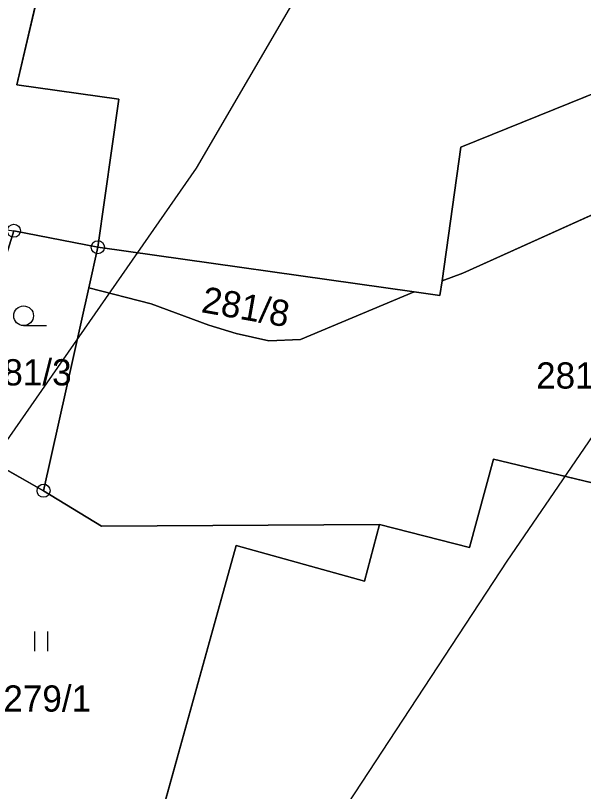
# Model space of a CAD drawing. Extents: x -706130 to -698555, y -971544 to -967260.
# Drawn here: x -704281.7 to -704238.4, y -970252.4 to -970193.2 of the extents above; entities that cross this region are included whole.
import ezdxf

# ---------------------------------------------------------------- set-up
doc = ezdxf.new("R2010")
doc.units = 0
for name, color, linetype in [('BPEJ I-II trida ochrany S', 7, 'Continuous'), ('Docházková izochrona - BUS S', 7, 'Continuous'), ('Docházková izochrona - VLAK N', 7, 'Continuous'), ('Hranice intravilán', 7, 'Continuous'), ('KN_Hranice_parcel', 7, 'Continuous'), ('KN_Parcelni cisla', 7, 'Continuous'), ('KN_Polygon parcely', 7, 'Continuous'), ('KN_POZEMKY_13_ZASTAVENA PLOCHA', 7, 'Continuous'), ('KN_POZEMKY_14_OSTATNI PLOCHA', 7, 'Continuous'), ('KN_POZEMKY_5_ZAHRADA', 7, 'Continuous'), ('KN_POZEMKY_7_TTP', 7, 'Continuous'), ('KN_VYUZITI_23_ostatni plocha_manipulacni plocha', 7, 'Continuous'), ('KN_VYUZITI_26_ostatni plocha_jina plocha', 7, 'Continuous'), ('KN_Značky bodu BP', 7, 'Continuous'), ('KN_Značky kultur', 7, 'Continuous'), ('Plochy N_P ŠRAFY', 7, 'Continuous'), ('Plochy smíšené obytné venkovské N', 7, 'Continuous'), ('Plochy smíšené obytné venkovské S', 7, 'Continuous'), ('Plochy zmen_ zastavitelne plochy', 7, 'Continuous'), ('Plochy zmen_ zastavitelne plochy_ZAKL', 7, 'Continuous'), ('Regulační bloky zastavitelné N', 7, 'Continuous'), ('Regulační bloky zastavěné S', 7, 'Continuous'), ('VÝŠKOPIS_vrstevnice hlavní', 7, 'Continuous'), ('Zastavene uzemi N', 7, 'Continuous'), ('Zastavene uzemi plochy N', 7, 'Continuous'), ('Zábory hodnocené - plochy', 7, 'Continuous'), ('Zábory hodnocené - prevzate z UPO I a II tridy ochrany ZPF', 7, 'Continuous')]:
    doc.layers.add(name, color=color, linetype=linetype)

msp = doc.modelspace()

# ---------------------------------------------------------------- linework, layer by layer
at = {"layer": 'BPEJ I-II trida ochrany S'}
for p, q in [((-704281.59, -970198.52), (-704278.71, -970186.28)), ((-704273.81, -970199.62), (-704281.59, -970198.52)), ((-704275.41, -970210.91), (-704273.81, -970199.62)), ((-704276.1, -970214), (-704275.41, -970210.91)), ((-704279.54, -970229.48), (-704276.1, -970214)), ((-704275.12, -970232.18), (-704279.54, -970229.48)), ((-704253.93, -970232.06), (-704275.12, -970232.18)), ((-704255.07, -970236.39), (-704253.93, -970232.06)), ((-704270.99, -970255.73), (-704264.87, -970233.67)), ((-704264.87, -970233.67), (-704255.07, -970236.39))]:
    msp.add_line(p, q, dxfattribs=at)
at = {"layer": 'Docházková izochrona - BUS S'}
msp.add_arc((-704361.829, -969946.93), 400, 155.51821, 17.33949, dxfattribs=at)
at = {"layer": 'Docházková izochrona - VLAK N'}
msp.add_circle((-704165.451, -969778.767), 800, dxfattribs=at)
at = {"layer": 'Hranice intravilán'}
msp.add_lwpolyline([(-704230.21, -970196.19), (-704247.74, -970203.29), (-704249.17, -970213.48), (-704249.33, -970214.59), (-704251.29, -970214.31), (-704275.41, -970210.91), (-704276.1, -970214), (-704279.54, -970229.48), (-704275.12, -970232.18), (-704253.93, -970232.06), (-704247.07, -970233.82), (-704245.25, -970227.07), (-704220.35, -970233.05)], dxfattribs=at)
at = {"layer": 'KN_Hranice_parcel'}
for p, q in [((-704275.41, -970210.91), (-704281.8, -970209.65)), ((-704276.1, -970214), (-704275.41, -970210.91)), ((-704275.41, -970210.91), (-704251.29, -970214.31)), ((-704247.58, -970212.89), (-704249.17, -970213.48)), ((-704276.1, -970214), (-704279.54, -970229.48)), ((-704271.35, -970215.23), (-704276.1, -970214)), ((-704251.29, -970214.31), (-704259.96, -970217.96)), ((-704279.54, -970229.48), (-704286.71, -970225.41))]:
    msp.add_line(p, q, dxfattribs=at)
for points in [[(-704289.51, -970183.29), (-704278.71, -970186.28), (-704281.59, -970198.52), (-704273.81, -970199.62), (-704275.41, -970210.91)], [(-704249.17, -970213.48), (-704247.74, -970203.29), (-704230.21, -970196.19)], [(-704225.82, -970206.83), (-704231.09, -970205.43), (-704247.58, -970212.89)], [(-704251.29, -970214.31), (-704249.33, -970214.59), (-704249.17, -970213.48)], [(-704259.96, -970217.96), (-704262.38, -970218.04), (-704264.85, -970217.5), (-704266.94, -970216.85), (-704271.35, -970215.23)], [(-704253.93, -970232.06), (-704247.07, -970233.82), (-704245.25, -970227.07), (-704220.35, -970233.05), (-704222.21, -970240.03)], [(-704253.93, -970232.06), (-704275.12, -970232.18), (-704279.54, -970229.48)], [(-704270.99, -970255.73), (-704264.87, -970233.67), (-704255.07, -970236.39), (-704253.93, -970232.06)]]:
    msp.add_lwpolyline(points, dxfattribs=at)
at = {"layer": 'KN_Polygon parcely'}
for points in [[(-704289.51, -970183.29), (-704295.97, -970207.7), (-704281.8, -970209.65), (-704275.41, -970210.91), (-704273.81, -970199.62), (-704281.59, -970198.52), (-704278.71, -970186.28)], [(-704249.17, -970213.48), (-704247.58, -970212.89), (-704231.09, -970205.43), (-704225.82, -970206.83), (-704218.26, -970209.31), (-704212.19, -970196.47), (-704230.21, -970196.19), (-704247.74, -970203.29)], [(-704253.93, -970232.06), (-704247.07, -970233.82), (-704245.25, -970227.07), (-704220.35, -970233.05), (-704222.21, -970240.03), (-704218.36, -970240.93), (-704202.88, -970243.07), (-704221.58, -970216.34), (-704218.26, -970209.31), (-704225.82, -970206.83), (-704231.09, -970205.43), (-704247.58, -970212.89), (-704249.17, -970213.48), (-704249.33, -970214.59), (-704251.29, -970214.31), (-704259.96, -970217.96), (-704262.38, -970218.04), (-704264.85, -970217.5), (-704266.94, -970216.85), (-704271.35, -970215.23), (-704276.1, -970214), (-704279.54, -970229.48), (-704275.12, -970232.18)], [(-704275.41, -970210.91), (-704281.8, -970209.65), (-704286.71, -970225.41), (-704279.54, -970229.48), (-704276.1, -970214)], [(-704275.41, -970210.91), (-704276.1, -970214), (-704271.35, -970215.23), (-704266.94, -970216.85), (-704264.85, -970217.5), (-704262.38, -970218.04), (-704259.96, -970217.96), (-704251.29, -970214.31)], [(-704255.07, -970236.39), (-704253.93, -970232.06), (-704275.12, -970232.18), (-704279.54, -970229.48), (-704286.71, -970225.41), (-704294.48, -970248.59), (-704290.77, -970255.89), (-704284.35, -970261.07), (-704272.58, -970261.48), (-704270.99, -970255.73), (-704264.87, -970233.67)]]:
    msp.add_lwpolyline(points, close=True, dxfattribs=at)
for points in [[(-704278.71, -970186.28), (-704281.59, -970198.52), (-704273.81, -970199.62), (-704275.41, -970210.91), (-704251.29, -970214.31), (-704249.33, -970214.59), (-704249.17, -970213.48), (-704247.74, -970203.29), (-704230.21, -970196.19), (-704229.48, -970192.46)], [(-704220.35, -970233.05), (-704245.25, -970227.07), (-704247.07, -970233.82), (-704253.93, -970232.06), (-704255.07, -970236.39), (-704264.87, -970233.67), (-704270.99, -970255.73), (-704261.19, -970258.44), (-704258.68, -970260.23), (-704259.77, -970263.46), (-704244.89, -970266.42), (-704246.98, -970274.18), (-704251.4, -970273.29), (-704253.49, -970280.57), (-704266.41, -970278.02), (-704263.93, -970315.92), (-704273.85, -970327.8), (-704267.89, -970328.65), (-704254.81, -970330.48), (-704222.85, -970301.46)]]:
    msp.add_lwpolyline(points, dxfattribs=at)
at = {"layer": 'KN_POZEMKY_13_ZASTAVENA PLOCHA'}
for p, q in [((-704281.59, -970198.52), (-704278.71, -970186.28)), ((-704230.21, -970196.19), (-704247.74, -970203.29)), ((-704273.81, -970199.62), (-704281.59, -970198.52)), ((-704275.41, -970210.91), (-704273.81, -970199.62)), ((-704247.74, -970203.29), (-704249.17, -970213.48)), ((-704251.29, -970214.31), (-704275.41, -970210.91)), ((-704249.17, -970213.48), (-704249.33, -970214.59)), ((-704249.33, -970214.59), (-704251.29, -970214.31))]:
    msp.add_line(p, q, dxfattribs=at)
at = {"layer": 'KN_POZEMKY_14_OSTATNI PLOCHA'}
for p, q in [((-704247.74, -970203.29), (-704230.21, -970196.19)), ((-704249.17, -970213.48), (-704247.74, -970203.29)), ((-704247.58, -970212.89), (-704231.09, -970205.43)), ((-704231.09, -970205.43), (-704247.58, -970212.89)), ((-704276.1, -970214), (-704275.41, -970210.91)), ((-704275.41, -970210.91), (-704251.29, -970214.31)), ((-704249.17, -970213.48), (-704247.58, -970212.89)), ((-704247.58, -970212.89), (-704249.17, -970213.48)), ((-704249.33, -970214.59), (-704249.17, -970213.48)), ((-704279.54, -970229.48), (-704276.1, -970214)), ((-704276.1, -970214), (-704271.35, -970215.23)), ((-704271.35, -970215.23), (-704276.1, -970214)), ((-704259.96, -970217.96), (-704251.29, -970214.31)), ((-704251.29, -970214.31), (-704259.96, -970217.96)), ((-704251.29, -970214.31), (-704249.33, -970214.59)), ((-704271.35, -970215.23), (-704266.94, -970216.85)), ((-704266.94, -970216.85), (-704271.35, -970215.23)), ((-704266.94, -970216.85), (-704264.85, -970217.5)), ((-704264.85, -970217.5), (-704266.94, -970216.85)), ((-704264.85, -970217.5), (-704262.38, -970218.04)), ((-704262.38, -970218.04), (-704264.85, -970217.5)), ((-704262.38, -970218.04), (-704259.96, -970217.96)), ((-704259.96, -970217.96), (-704262.38, -970218.04)), ((-704247.07, -970233.82), (-704245.25, -970227.07)), ((-704245.25, -970227.07), (-704247.07, -970233.82)), ((-704245.25, -970227.07), (-704220.35, -970233.05)), ((-704220.35, -970233.05), (-704245.25, -970227.07)), ((-704275.12, -970232.18), (-704279.54, -970229.48)), ((-704253.93, -970232.06), (-704275.12, -970232.18)), ((-704255.07, -970236.39), (-704253.93, -970232.06)), ((-704253.93, -970232.06), (-704247.07, -970233.82)), ((-704247.07, -970233.82), (-704253.93, -970232.06)), ((-704270.99, -970255.73), (-704264.87, -970233.67)), ((-704264.87, -970233.67), (-704255.07, -970236.39))]:
    msp.add_line(p, q, dxfattribs=at)
at = {"layer": 'KN_POZEMKY_5_ZAHRADA'}
for p, q in [((-704278.71, -970186.28), (-704281.59, -970198.52)), ((-704281.59, -970198.52), (-704273.81, -970199.62)), ((-704273.81, -970199.62), (-704275.41, -970210.91)), ((-704275.41, -970210.91), (-704281.8, -970209.65)), ((-704281.8, -970209.65), (-704275.41, -970210.91)), ((-704275.41, -970210.91), (-704276.1, -970214)), ((-704276.1, -970214), (-704279.54, -970229.48)), ((-704279.54, -970229.48), (-704286.71, -970225.41))]:
    msp.add_line(p, q, dxfattribs=at)
at = {"layer": 'KN_POZEMKY_7_TTP'}
for p, q in [((-704286.71, -970225.41), (-704279.54, -970229.48)), ((-704279.54, -970229.48), (-704275.12, -970232.18)), ((-704275.12, -970232.18), (-704253.93, -970232.06)), ((-704253.93, -970232.06), (-704255.07, -970236.39)), ((-704264.87, -970233.67), (-704270.99, -970255.73)), ((-704255.07, -970236.39), (-704264.87, -970233.67))]:
    msp.add_line(p, q, dxfattribs=at)
at = {"layer": 'KN_VYUZITI_23_ostatni plocha_manipulacni plocha'}
for p, q in [((-704247.74, -970203.29), (-704230.21, -970196.19)), ((-704249.17, -970213.48), (-704247.74, -970203.29)), ((-704247.58, -970212.89), (-704231.09, -970205.43)), ((-704231.09, -970205.43), (-704247.58, -970212.89)), ((-704276.1, -970214), (-704275.41, -970210.91)), ((-704275.41, -970210.91), (-704251.29, -970214.31)), ((-704249.17, -970213.48), (-704247.58, -970212.89)), ((-704247.58, -970212.89), (-704249.17, -970213.48)), ((-704249.33, -970214.59), (-704249.17, -970213.48)), ((-704279.54, -970229.48), (-704276.1, -970214)), ((-704276.1, -970214), (-704271.35, -970215.23)), ((-704271.35, -970215.23), (-704276.1, -970214)), ((-704259.96, -970217.96), (-704251.29, -970214.31)), ((-704251.29, -970214.31), (-704259.96, -970217.96)), ((-704251.29, -970214.31), (-704249.33, -970214.59)), ((-704271.35, -970215.23), (-704266.94, -970216.85)), ((-704266.94, -970216.85), (-704271.35, -970215.23)), ((-704266.94, -970216.85), (-704264.85, -970217.5)), ((-704264.85, -970217.5), (-704266.94, -970216.85)), ((-704264.85, -970217.5), (-704262.38, -970218.04)), ((-704262.38, -970218.04), (-704264.85, -970217.5)), ((-704262.38, -970218.04), (-704259.96, -970217.96)), ((-704259.96, -970217.96), (-704262.38, -970218.04)), ((-704245.25, -970227.07), (-704247.07, -970233.82)), ((-704220.35, -970233.05), (-704245.25, -970227.07)), ((-704275.12, -970232.18), (-704279.54, -970229.48)), ((-704253.93, -970232.06), (-704275.12, -970232.18)), ((-704247.07, -970233.82), (-704253.93, -970232.06))]:
    msp.add_line(p, q, dxfattribs=at)
at = {"layer": 'KN_VYUZITI_26_ostatni plocha_jina plocha'}
for p, q in [((-704247.07, -970233.82), (-704245.25, -970227.07)), ((-704245.25, -970227.07), (-704220.35, -970233.05)), ((-704255.07, -970236.39), (-704253.93, -970232.06)), ((-704253.93, -970232.06), (-704247.07, -970233.82)), ((-704270.99, -970255.73), (-704264.87, -970233.67)), ((-704264.87, -970233.67), (-704255.07, -970236.39))]:
    msp.add_line(p, q, dxfattribs=at)
at = {"layer": 'KN_Značky bodu BP'}
for centre, radius in [((-704281.8, -970209.65), 0.5), ((-704275.41, -970210.91), 0.5), ((-704275.41, -970210.91), 0.0303), ((-704279.54, -970229.48), 0.5), ((-704279.54, -970229.48), 0.0303)]:
    msp.add_circle(centre, radius, dxfattribs=at)
at = {"layer": 'KN_Značky kultur'}
for p, q in [((-704281.063, -970216.89), (-704279.313, -970216.89)), ((-704280.211, -970241.71), (-704280.211, -970240.21)), ((-704279.21, -970241.71), (-704279.21, -970240.21))]:
    msp.add_line(p, q, dxfattribs=at)
msp.add_circle((-704281.063, -970216.14), 0.75, dxfattribs=at)
at = {"layer": 'Plochy N_P ŠRAFY'}
for p, q in [((-704275.41, -970210.91), (-704281.8, -970209.65)), ((-704251.29, -970214.31), (-704275.41, -970210.91))]:
    msp.add_line(p, q, dxfattribs=at)
for points in [[(-704230.21, -970196.19), (-704247.74, -970203.29), (-704249.17, -970213.48)], [(-704249.17, -970213.48), (-704249.33, -970214.59), (-704251.29, -970214.31)]]:
    msp.add_lwpolyline(points, dxfattribs=at)
at = {"layer": 'Plochy smíšené obytné venkovské N'}
for p, q in [((-704275.41, -970210.91), (-704281.8, -970209.65)), ((-704251.29, -970214.31), (-704275.41, -970210.91))]:
    msp.add_line(p, q, dxfattribs=at)
for points in [[(-704230.21, -970196.19), (-704247.74, -970203.29), (-704249.17, -970213.48)], [(-704249.17, -970213.48), (-704249.33, -970214.59), (-704251.29, -970214.31)]]:
    msp.add_lwpolyline(points, dxfattribs=at)
at = {"layer": 'Plochy smíšené obytné venkovské S'}
for p, q in [((-704281.8, -970209.65), (-704275.41, -970210.91)), ((-704275.41, -970210.91), (-704251.29, -970214.31))]:
    msp.add_line(p, q, dxfattribs=at)
for points in [[(-704249.17, -970213.48), (-704247.74, -970203.29), (-704230.21, -970196.19)], [(-704251.29, -970214.31), (-704249.33, -970214.59), (-704249.17, -970213.48)]]:
    msp.add_lwpolyline(points, dxfattribs=at)
at = {"layer": 'Plochy zmen_ zastavitelne plochy'}
msp.add_lwpolyline([(-704351.62, -970285.42), (-704346.87, -970276.54), (-704336.11, -970255.37), (-704325.34, -970227.68), (-704323.42, -970223.6), (-704319.16, -970226.59), (-704310.29, -970235.93), (-704302.85, -970243.53), (-704294.48, -970248.59), (-704286.71, -970225.41), (-704281.8, -970209.65), (-704275.41, -970210.91), (-704251.29, -970214.31), (-704249.33, -970214.59), (-704249.17, -970213.48), (-704247.74, -970203.29), (-704230.21, -970196.19)], dxfattribs=at)
at = {"layer": 'Plochy zmen_ zastavitelne plochy_ZAKL'}
for p, q in [((-704275.41, -970210.91), (-704281.8, -970209.65)), ((-704251.29, -970214.31), (-704275.41, -970210.91))]:
    msp.add_line(p, q, dxfattribs=at)
for points in [[(-704230.21, -970196.19), (-704247.74, -970203.29), (-704249.17, -970213.48)], [(-704249.17, -970213.48), (-704249.33, -970214.59), (-704251.29, -970214.31)]]:
    msp.add_lwpolyline(points, dxfattribs=at)
at = {"layer": 'Regulační bloky zastavitelné N'}
for p, q in [((-704275.41, -970210.91), (-704281.8, -970209.65)), ((-704251.29, -970214.31), (-704275.41, -970210.91))]:
    msp.add_line(p, q, dxfattribs=at)
for points in [[(-704230.21, -970196.19), (-704247.74, -970203.29), (-704249.17, -970213.48)], [(-704249.17, -970213.48), (-704249.33, -970214.59), (-704251.29, -970214.31)]]:
    msp.add_lwpolyline(points, dxfattribs=at)
at = {"layer": 'Regulační bloky zastavěné S'}
for p, q in [((-704281.8, -970209.65), (-704275.41, -970210.91)), ((-704275.41, -970210.91), (-704251.29, -970214.31))]:
    msp.add_line(p, q, dxfattribs=at)
for points in [[(-704249.17, -970213.48), (-704247.74, -970203.29), (-704230.21, -970196.19)], [(-704251.29, -970214.31), (-704249.33, -970214.59), (-704249.17, -970213.48)]]:
    msp.add_lwpolyline(points, dxfattribs=at)
at = {"layer": 'VÝŠKOPIS_vrstevnice hlavní'}
for points in [[(-704255.939, -970184.348), (-704267.923, -970204.892)], [(-704215.278, -970190.625), (-704221.983, -970202.324), (-704244.24, -970234.853), (-704272.203, -970277.512), (-704283.475, -970292.35), (-704297.456, -970307.615), (-704301.879, -970313.608), (-704304.875, -970319.6), (-704307.015, -970327.589), (-704306.444, -970363.542), (-704308.014, -970387.511), (-704310.582, -970401.493), (-704315.433, -970417.472), (-704320.283, -970427.459)], [(-704267.923, -970204.892), (-704284.616, -970228.861), (-704305.018, -970264.1), (-704306.016, -970264.814), (-704306.016, -970265.67), (-704313.007, -970271.947), (-704320.141, -970274.658), (-704327.417, -970276.37), (-704335.549, -970280.793), (-704341.684, -970288.64)]]:
    msp.add_lwpolyline(points, dxfattribs=at)
at = {"layer": 'Zastavene uzemi N'}
msp.add_lwpolyline([(-704220.35, -970233.05), (-704245.25, -970227.07), (-704247.07, -970233.82), (-704253.93, -970232.06), (-704275.12, -970232.18), (-704279.54, -970229.48), (-704276.1, -970214), (-704275.41, -970210.91), (-704251.29, -970214.31), (-704249.33, -970214.59), (-704249.17, -970213.48), (-704247.74, -970203.29), (-704230.21, -970196.19)], dxfattribs=at)
at = {"layer": 'Zastavene uzemi plochy N'}
msp.add_lwpolyline([(-704220.35, -970233.05), (-704245.25, -970227.07), (-704247.07, -970233.82), (-704253.93, -970232.06), (-704275.12, -970232.18), (-704279.54, -970229.48), (-704276.1, -970214), (-704275.41, -970210.91), (-704251.29, -970214.31), (-704249.33, -970214.59), (-704249.17, -970213.48), (-704247.74, -970203.29), (-704230.21, -970196.19)], dxfattribs=at)
at = {"layer": 'Zábory hodnocené - plochy'}
for p, q in [((-704275.41, -970210.91), (-704281.8, -970209.65)), ((-704251.29, -970214.31), (-704275.41, -970210.91))]:
    msp.add_line(p, q, dxfattribs=at)
for points in [[(-704230.21, -970196.19), (-704247.74, -970203.29), (-704249.17, -970213.48)], [(-704249.17, -970213.48), (-704249.33, -970214.59), (-704251.29, -970214.31)]]:
    msp.add_lwpolyline(points, dxfattribs=at)
at = {"layer": 'Zábory hodnocené - prevzate z UPO I a II tridy ochrany ZPF'}
for p, q in [((-704275.41, -970210.91), (-704281.8, -970209.65)), ((-704251.29, -970214.31), (-704275.41, -970210.91))]:
    msp.add_line(p, q, dxfattribs=at)
for points in [[(-704230.21, -970196.19), (-704247.74, -970203.29), (-704249.17, -970213.48)], [(-704249.17, -970213.48), (-704249.33, -970214.59), (-704251.29, -970214.31)]]:
    msp.add_lwpolyline(points, dxfattribs=at)

# ---------------------------------------------------------------- texts
at = {"layer": 'KN_Parcelni cisla'}
msp.add_text('281/8', height=2, rotation=350, dxfattribs=at).set_placement((-704267.592, -970215.856))
for s, p in [('281/3', (-704284.1, -970221.45)), ('281/1', (-704242, -970221.69)), ('279/1', (-704282.61, -970246.33))]:
    msp.add_text(s, height=2, dxfattribs=at).set_placement(p)

doc.saveas('drawing.dxf')
